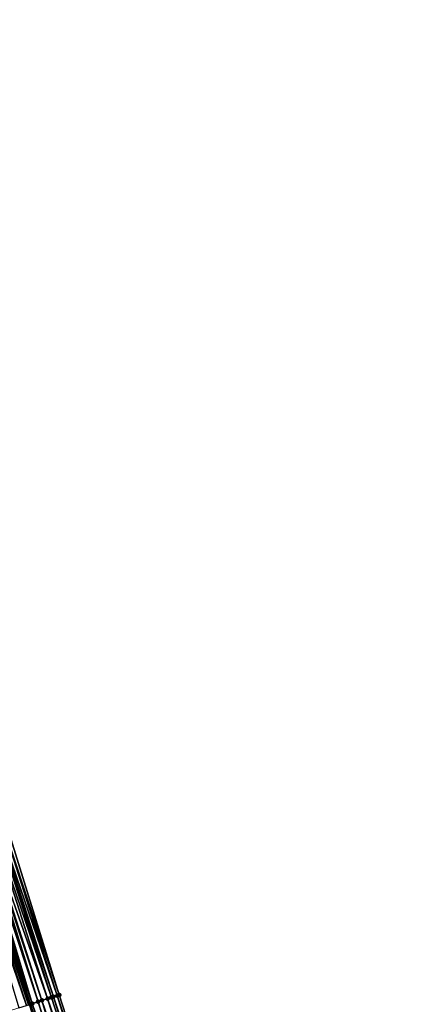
# Model space of a CAD drawing. Header units: feet. Extents: x 2004186 to 2014793, y 836912 to 864902.
# Tile 799 of 974: x 2005016 to 2005056, y 857578 to 857676. Entities that reach past the tile are written whole.
import ezdxf

# ---------------------------------------------------------------- set-up
doc = ezdxf.new("R2010")
doc.units = ezdxf.units.FT
doc.header["$LTSCALE"] = 100
doc.header["$MEASUREMENT"] = 0
for name, color, linetype, lineweight in [('EP_Travel Lane', 5, 'Continuous', 40), ('Road Shots', 4, 'Continuous', 200), ('Road X-Section', 30, 'Continuous', 13)]:
    doc.layers.add(name, color=color, linetype=linetype, lineweight=lineweight)
doc.layers.add('I-77 SB_MM21-27-Surface-Border', color=7, linetype='Continuous')
doc.layers.add('I-77 SB_MM21-27-Surface-TIN', color=7, linetype='Continuous')

msp = doc.modelspace()

# ---------------------------------------------------------------- linework, layer by layer
at = {"layer": 'EP_Travel Lane'}
msp.add_polyline3d([(2005053.802742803, 857464.1311936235, 455.9358784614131), (2005047.658820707, 857483.1625294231, 456.1819832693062), (2005041.514872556, 857502.19394593, 456.4210473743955), (2005035.37083559, 857521.2256375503, 456.6361300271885), (2005029.226767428, 857540.2574258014, 456.8427914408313), (2005023.082677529, 857559.2892813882, 457.0435709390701), (2005016.978876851, 857578.3269167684, 457.2663294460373), (2005010.877704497, 857597.3729389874, 457.4264870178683), (2005004.776528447, 857616.4189727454, 457.5850127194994), (2004998.675337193, 857635.4650539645, 457.7367530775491), (2004992.574117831, 857654.5112229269, 457.8760091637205), (2004986.47291304, 857673.5573464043, 458.0217493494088), (2004980.371667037, 857692.603598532, 458.149154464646), (2004974.27037607, 857711.6499910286, 458.2565872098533), (2004968.091120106, 857730.6874260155, 458.3383063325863), (2004961.902400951, 857749.7057238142, 458.416206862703)], dxfattribs=at)
at = {"layer": 'I-77 SB_MM21-27-Surface-Border', "color": 3, "linetype": 'ByBlock', "lineweight": -2}
msp.add_polyline3d([(2004963.549658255, 857750.2387844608, 458.2879301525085), (2004969.703604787, 857731.2092225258, 458.2168949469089), (2004976.048817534, 857712.2235407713, 458.1079343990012), (2004982.747345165, 857693.3695971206, 457.9713365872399), (2004988.874724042, 857674.3318353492, 457.8336825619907), (2004995.382817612, 857655.4167778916, 457.6740922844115), (2005001.510166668, 857636.3791087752, 457.5232286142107), (2005007.827851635, 857617.4028584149, 457.3519305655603), (2005013.955201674, 857598.3651862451, 457.2014856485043), (2005019.892115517, 857579.2664069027, 457.0271086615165), (2005026.017521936, 857560.2383329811, 456.8164887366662), (2005032.154075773, 857541.2039967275, 456.6197454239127), (2005038.100299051, 857522.1082252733, 456.428814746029), (2005043.85620691, 857502.9509716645, 456.2478086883), (2005049.611986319, 857483.7941164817, 456.0320753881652), (2005055.558076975, 857464.6987563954, 455.8052886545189)], dxfattribs=at)
at = {"layer": 'I-77 SB_MM21-27-Surface-TIN', "color": 128, "linetype": 'ByBlock', "lineweight": -2}
for points in [[(2005013.955201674, 857598.3651862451, 457.2014856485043), (2005013.574498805, 857598.2424451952, 457.2286422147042), (2005019.892115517, 857579.2664069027, 457.0271086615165)], [(2005010.909591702, 857597.3832175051, 457.4244863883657), (2005010.877704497, 857597.3729389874, 457.4264870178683), (2005017.036910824, 857578.3456413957, 457.260368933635)], [(2005011.099952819, 857597.4445579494, 457.4151943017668), (2005010.909591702, 857597.3832175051, 457.4244863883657), (2005017.227242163, 857578.4070743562, 457.2378941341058)], [(2005010.909591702, 857597.3832175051, 457.4244863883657), (2005017.036910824, 857578.3456413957, 457.260368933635), (2005017.227242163, 857578.4070743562, 457.2378941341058)], [(2005011.480655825, 857597.5672985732, 457.3880984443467), (2005011.099952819, 857597.4445579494, 457.4151943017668), (2005017.227242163, 857578.4070743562, 457.2378941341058)], [(2005011.670999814, 857597.6286922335, 457.3712236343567), (2005011.480655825, 857597.5672985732, 457.3880984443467), (2005017.798292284, 857578.5911989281, 457.1953072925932)], [(2005011.480655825, 857597.5672985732, 457.3880984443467), (2005017.227242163, 857578.4070743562, 457.2378941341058), (2005017.798292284, 857578.5911989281, 457.1953072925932)], [(2005011.861326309, 857597.6901402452, 457.3466041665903), (2005011.670999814, 857597.6286922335, 457.3712236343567), (2005017.798292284, 857578.5911989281, 457.1953072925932)], [(2005012.051657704, 857597.7515730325, 457.3241540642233), (2005011.861326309, 857597.6901402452, 457.3466041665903), (2005018.178958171, 857578.714054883, 457.1517777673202)], [(2005011.861326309, 857597.6901402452, 457.3466041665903), (2005017.798292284, 857578.5911989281, 457.1953072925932), (2005018.178958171, 857578.714054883, 457.1517777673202)], [(2005012.622708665, 857597.9356949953, 457.2819390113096), (2005012.051657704, 857597.7515730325, 457.3241540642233), (2005018.749990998, 857578.898233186, 457.1015346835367)], [(2005012.051657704, 857597.7515730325, 457.3241540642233), (2005018.178958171, 857578.714054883, 457.1517777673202), (2005018.749990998, 857578.898233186, 457.1015346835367)], [(2005013.003416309, 857598.0584212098, 457.2568963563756), (2005012.622708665, 857597.9356949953, 457.2819390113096), (2005019.130687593, 857579.0209937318, 457.0716000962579)], [(2005012.622708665, 857597.9356949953, 457.2819390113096), (2005018.749990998, 857578.898233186, 457.1015346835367), (2005019.130687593, 857579.0209937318, 457.0716000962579)], [(2005013.193793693, 857598.1197111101, 457.2548063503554), (2005013.003416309, 857598.0584212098, 457.2568963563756), (2005019.321051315, 857579.0823260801, 457.063461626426)], [(2005013.003416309, 857598.0584212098, 457.2568963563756), (2005019.130687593, 857579.0209937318, 457.0716000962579), (2005019.321051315, 857579.0823260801, 457.063461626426)], [(2005013.574498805, 857598.2424451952, 457.2286422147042), (2005013.193793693, 857598.1197111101, 457.2548063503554), (2005019.701761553, 857579.2050442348, 457.0395674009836)], [(2005013.193793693, 857598.1197111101, 457.2548063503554), (2005019.321051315, 857579.0823260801, 457.063461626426), (2005019.701761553, 857579.2050442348, 457.0395674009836)], [(2005013.574498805, 857598.2424451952, 457.2286422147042), (2005019.701761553, 857579.2050442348, 457.0395674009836), (2005019.892115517, 857579.2664069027, 457.0271086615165)], [(2005010.528875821, 857597.2605168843, 457.4458821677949), (2005010.148138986, 857597.137881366, 457.4580014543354), (2005016.656210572, 857578.2228922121, 457.2886845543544)], [(2005010.148138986, 857597.137881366, 457.4580014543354), (2005015.894743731, 857577.9775999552, 457.3159468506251), (2005016.656210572, 857578.2228922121, 457.2886845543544)], [(2005010.719236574, 857597.3218584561, 457.4364294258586), (2005010.528875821, 857597.2605168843, 457.4458821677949), (2005016.846572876, 857578.2842289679, 457.279918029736)], [(2005010.528875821, 857597.2605168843, 457.4458821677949), (2005016.656210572, 857578.2228922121, 457.2886845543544), (2005016.846572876, 857578.2842289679, 457.279918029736)], [(2005010.719236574, 857597.3218584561, 457.4364294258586), (2005016.978876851, 857578.3269167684, 457.2663294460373), (2005010.877704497, 857597.3729389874, 457.4264870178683)], [(2005010.719236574, 857597.3218584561, 457.4364294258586), (2005016.846572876, 857578.2842289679, 457.279918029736), (2005016.978876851, 857578.3269167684, 457.2663294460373)], [(2005017.036910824, 857578.3456413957, 457.260368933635), (2005010.877704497, 857597.3729389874, 457.4264870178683), (2005016.978876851, 857578.3269167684, 457.2663294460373)], [(2005018.749990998, 857578.898233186, 457.1015346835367), (2005018.178958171, 857578.714054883, 457.1517777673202), (2005024.685389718, 857559.8077230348, 456.9064042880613)], [(2005019.130687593, 857579.0209937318, 457.0716000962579), (2005018.749990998, 857578.898233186, 457.1015346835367), (2005025.256294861, 857559.9922970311, 456.8655261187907)], [(2005018.749990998, 857578.898233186, 457.1015346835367), (2005024.685389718, 857559.8077230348, 456.9064042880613), (2005025.256294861, 857559.9922970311, 456.8655261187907)], [(2005019.321051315, 857579.0823260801, 457.063461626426), (2005019.130687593, 857579.0209937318, 457.0716000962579), (2005025.256294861, 857559.9922970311, 456.8655261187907)], [(2005019.701761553, 857579.2050442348, 457.0395674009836), (2005019.321051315, 857579.0823260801, 457.063461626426), (2005025.636927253, 857560.1152565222, 456.8461056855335)], [(2005019.321051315, 857579.0823260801, 457.063461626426), (2005025.256294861, 857559.9922970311, 456.8655261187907), (2005025.636927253, 857560.1152565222, 456.8461056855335)], [(2005019.892115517, 857579.2664069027, 457.0271086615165), (2005019.701761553, 857579.2050442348, 457.0395674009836), (2005026.017521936, 857560.2383329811, 456.8164887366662)], [(2005019.701761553, 857579.2050442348, 457.0395674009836), (2005025.636927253, 857560.1152565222, 456.8461056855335), (2005026.017521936, 857560.2383329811, 456.8164887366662)], [(2005017.036910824, 857578.3456413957, 457.260368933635), (2005016.978876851, 857578.3269167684, 457.2663294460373), (2005023.163054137, 857559.3152833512, 457.0365401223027)], [(2005017.227242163, 857578.4070743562, 457.2378941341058), (2005017.036910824, 857578.3456413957, 457.260368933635), (2005023.163054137, 857559.3152833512, 457.0365401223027)], [(2005017.798292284, 857578.5911989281, 457.1953072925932), (2005017.227242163, 857578.4070743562, 457.2378941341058), (2005023.733961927, 857559.4998491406, 456.9963773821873)], [(2005017.227242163, 857578.4070743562, 457.2378941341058), (2005023.163054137, 857559.3152833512, 457.0365401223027), (2005023.733961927, 857559.4998491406, 456.9963773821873)], [(2005018.178958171, 857578.714054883, 457.1517777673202), (2005017.798292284, 857578.5911989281, 457.1953072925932), (2005023.924257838, 857559.5613918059, 456.9811822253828)], [(2005017.798292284, 857578.5911989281, 457.1953072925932), (2005023.733961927, 857559.4998491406, 456.9963773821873), (2005023.924257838, 857559.5613918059, 456.9811822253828)], [(2005018.178958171, 857578.714054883, 457.1517777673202), (2005024.495100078, 857559.7461609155, 456.9232953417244), (2005024.685389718, 857559.8077230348, 456.9064042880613)], [(2005018.178958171, 857578.714054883, 457.1517777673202), (2005023.924257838, 857559.5613918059, 456.9811822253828), (2005024.495100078, 857559.7461609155, 456.9232953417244)]]:
    msp.add_3dface(points, dxfattribs=at)
at = {"layer": 'Road Shots', "lineweight": 100}
for p in [(2005018.749990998, 857578.898233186, 457.1015346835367), (2005019.130687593, 857579.0209937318, 457.0716000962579), (2005019.321051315, 857579.0823260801, 457.063461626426), (2005019.701761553, 857579.2050442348, 457.0395674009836), (2005019.892115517, 857579.2664069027, 457.0271086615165), (2005017.036910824, 857578.3456413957, 457.260368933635), (2005017.227242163, 857578.4070743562, 457.2378941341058), (2005017.798292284, 857578.5911989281, 457.1953072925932), (2005018.178958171, 857578.714054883, 457.1517777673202)]:
    msp.add_point(p, dxfattribs=at)
at = {"layer": 'Road X-Section', "extrusion": (-0.3063678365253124, 0.9518846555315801, 0.007372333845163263), "elevation": 202046.3074135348, "flags": 128}
msp.add_lwpolyline([(-2171311.1822605, -1032.438352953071), (-2171311.3822605, -1032.429806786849), (-2171311.5822605, -1032.423871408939), (-2171311.9822605, -1032.420805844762), (-2171312.1822605, -1032.415821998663), (-2171312.3822605, -1032.406977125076), (-2171312.7822605, -1032.379276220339), (-2171312.9822605, -1032.363405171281), (-2171313.1822605, -1032.349579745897), (-2171313.3822605, -1032.340198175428), (-2171313.9822605, -1032.323315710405), (-2171314.3822605, -1032.303700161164), (-2171314.7822605, -1032.292457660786), (-2171314.9822605, -1032.290373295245), (-2171315.1822605, -1032.283176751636), (-2171315.5822605, -1032.274813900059), (-2171316.5822605, -1032.263650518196), (-2171318.3822605, -1032.232693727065), (-2171320.1822605, -1032.19703931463), (-2171321.9822605, -1032.167455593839), (-2171322.9822605, -1032.155304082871), (-2171323.9822605, -1032.142167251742), (-2171324.5822605, -1032.1361248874), (-2171325.9822605, -1032.116677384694), (-2171326.5822605, -1032.110331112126), (-2171326.7822605, -1032.109800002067), (-2171327.7822605, -1032.127141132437), (-2171328.982260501, -1032.147936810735), (-2171329.9822605, -1032.163950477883), (-2171332.3822605, -1032.195858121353), (-2171333.1822605, -1032.208064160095), (-2171334.3822605, -1032.223914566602), (-2171335.9822605, -1032.24733177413), (-2171336.7822605, -1032.257152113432), (-2171337.182260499, -1032.264936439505), (-2171337.9822605, -1032.292199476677), (-2171338.1822605, -1032.300966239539), (-2171338.3822605, -1032.320515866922), (-2171338.5822605, -1032.342991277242), (-2171339.1822605, -1032.385579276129), (-2171339.5822605, -1032.429109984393), (-2171340.1822605, -1032.479354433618), (-2171340.5822605, -1032.509289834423), (-2171340.7822605, -1032.517428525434), (-2171341.182260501, -1032.541323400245), (-2171341.3822605, -1032.5537824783)], dxfattribs=at)

doc.saveas('drawing.dxf')
